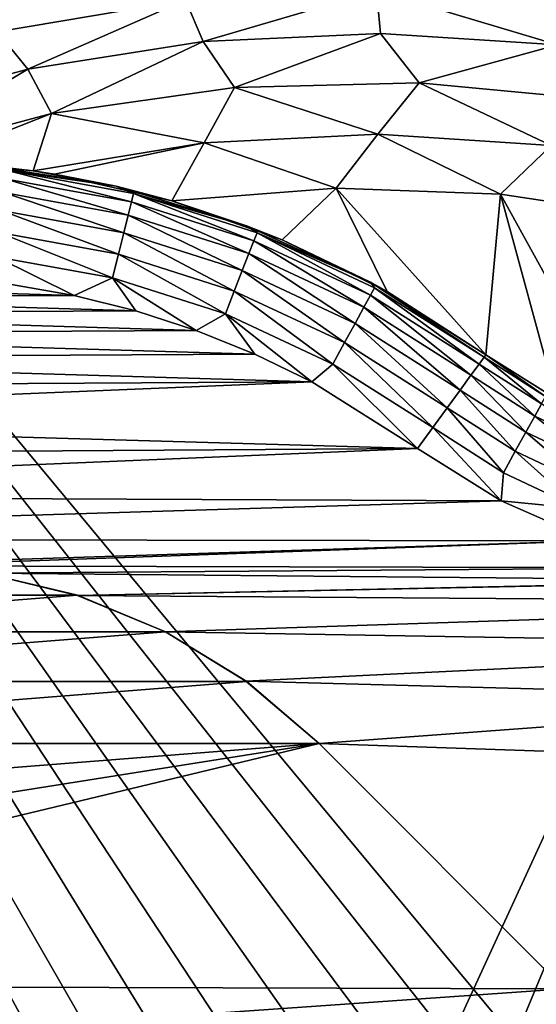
# Model space of a CAD drawing. Header units: metres. Extents: x -205 to 205, y -104 to 104.
# Tile 362 of 656: x -178 to -173.53, y 49.63 to 58.14. Entities that reach past the tile are written whole.
import ezdxf

# ---------------------------------------------------------------- set-up
doc = ezdxf.new("R2010")
doc.units = ezdxf.units.M
doc.layers.add('solid_01_2-CONSUMER_EHM_BOX_SW0001', color=7, linetype='CONTINUOUS')

msp = doc.modelspace()

# ---------------------------------------------------------------- linework, layer by layer
at = {"layer": 'solid_01_2-CONSUMER_EHM_BOX_SW0001'}
for points in [[(-200.010849, -74.958488), (-200.010773, 75.041512), (-0.010778, 75.04142)], [(-0.010849, -74.95858), (-200.010849, -74.958488), (-0.010778, 75.04142)], [(-174.012405, -37.447227, 75), (-185.602478, 63.645401, 75), (-185.61615, -63.545567, 75)], [(-91.959076, 42.820488, 75), (-76.402473, 63.637558, 75), (-185.602478, 63.645401, 75)], [(-174.001678, 37.552773, 75), (-185.602478, 63.645401, 75), (-174.012405, -37.447227, 75)], [(-92.726151, 42.986298, 75), (-91.959076, 42.820488, 75), (-185.602478, 63.645401, 75)], [(-93.500885, 43.041248, 75), (-92.726151, 42.986298, 75), (-185.602478, 63.645401, 75)], [(-168.500885, 43.051987, 75), (-93.500885, 43.041248, 75), (-185.602478, 63.645401, 75)], [(-169.275635, 42.997257, 75), (-168.500885, 43.051987, 75), (-185.602478, 63.645401, 75)], [(-170.042755, 42.831669, 75), (-169.275635, 42.997257, 75), (-185.602478, 63.645401, 75)], [(-170.781311, 42.557304, 75), (-170.042755, 42.831669, 75), (-185.602478, 63.645401, 75)], [(-171.472061, 42.180893, 75), (-170.781311, 42.557304, 75), (-185.602478, 63.645401, 75)], [(-172.101837, 41.709961, 75), (-171.472061, 42.180893, 75), (-185.602478, 63.645401, 75)], [(-172.658615, 41.153347, 75), (-172.101837, 41.709961, 75), (-185.602478, 63.645401, 75)], [(-173.12973, 40.523697, 75), (-172.658615, 41.153347, 75), (-185.602478, 63.645401, 75)], [(-173.506332, 39.833061, 75), (-173.12973, 40.523697, 75), (-185.602478, 63.645401, 75)], [(-173.780914, 39.094585, 75), (-173.506332, 39.833061, 75), (-185.602478, 63.645401, 75)], [(-173.946716, 38.327507, 75), (-173.780914, 39.094585, 75), (-185.602478, 63.645401, 75)], [(-174.001678, 37.552773, 75), (-173.946716, 38.327507, 75), (-185.602478, 63.645401, 75)], [(-185.602615, 61.645401, 72), (-175.833496, 45.935104, 72), (-189.993652, 60.097301, 72)], [(-185.602615, 61.645401, 72), (-168.602615, 61.64418, 72), (-175.833496, 45.935104, 72)], [(-168.602615, 61.64418, 72), (-174.793121, 46.738083, 72), (-175.833496, 45.935104, 72)], [(-168.602615, 61.64418, 72), (-173.664932, 47.410988, 72), (-174.793121, 46.738083, 72)], [(-168.602615, 61.64418, 72), (-172.46402, 47.944809, 72), (-173.664932, 47.410988, 72)], [(-189.993652, 60.097301, 69), (-189.993652, 60.097301, 72), (-175.833496, 45.935104, 72)], [(-189.993652, 60.097301, 69), (-175.833496, 45.935104, 72), (-189.774109, 59.877731, 69)], [(-175.356995, 44.397804, 63.120499), (-190.310959, 59.35392, 69), (-189.774109, 59.877731, 69)], [(-180.679245, 50.781559, 65.42598), (-189.774109, 59.877731, 69), (-175.833496, 45.935104, 72)], [(-175.356995, 44.397804, 63.120499), (-189.774109, 59.877731, 69), (-180.679245, 50.781559, 65.42598)], [(-175.356995, 44.397804, 63.120499), (-181.794159, 49.775162, 65.447258), (-190.310959, 59.35392, 69)], [(-191.598114, 58.259281, 72), (-191.054382, 59.03672, 72), (-176.894226, 44.874519, 72)], [(-176.894226, 44.874519, 69.5), (-176.894226, 44.874519, 72), (-191.054382, 59.03672, 72)], [(-181.794159, 49.775162, 65.447258), (-176.894226, 44.874519, 69.5), (-191.054382, 59.03672, 72)], [(-174.912979, 58.395943, 2.826262), (-176.563873, 58.312012, 2.826262), (-176.411575, 57.954178, 3.113388)], [(-174.912979, 58.395943, 2.826262), (-176.411575, 57.954178, 3.113388), (-174.878494, 58.023895, 3.113388)], [(-174.912979, 58.395943, 2.826262), (-174.878494, 58.023895, 3.113388), (-173.347015, 57.925186, 3.113388)], [(-173.263367, 58.28952, 2.826262), (-174.912979, 58.395943, 2.826262), (-173.347015, 57.925186, 3.113388)], [(-178.13707, 58.370689, 2.474663), (-178.194183, 58.038845, 2.826262), (-176.563873, 58.312012, 2.826262)], [(-176.563873, 58.312012, 2.826262), (-178.194183, 58.038845, 2.826262), (-177.92778, 57.716881, 3.113388)], [(-176.563873, 58.312012, 2.826262), (-177.92778, 57.716881, 3.113388), (-176.411575, 57.954178, 3.113388)], [(-192.031448, 57.416061, 72), (-191.598114, 58.259281, 72), (-176.894226, 44.874519, 72)], [(-178.194183, 58.038845, 2.826262), (-179.408844, 57.314854, 3.113388), (-177.92778, 57.716881, 3.113388)], [(-176.14183, 57.558376, 3.325905), (-174.878494, 58.023895, 3.113388), (-176.411575, 57.954178, 3.113388)], [(-176.14183, 57.558376, 3.325905), (-174.543884, 57.597576, 3.325905), (-174.878494, 58.023895, 3.113388)], [(-174.543884, 57.597576, 3.325905), (-173.347015, 57.925186, 3.113388), (-174.878494, 58.023895, 3.113388)], [(-177.724075, 57.33147, 3.325905), (-176.411575, 57.954178, 3.113388), (-177.92778, 57.716881, 3.113388)], [(-177.724075, 57.33147, 3.325905), (-176.14183, 57.558376, 3.325905), (-176.411575, 57.954178, 3.113388)], [(-174.543884, 57.597576, 3.325905), (-172.952423, 57.448524, 3.325905), (-173.347015, 57.925186, 3.113388)], [(-179.258438, 56.923756, 3.325736), (-177.92778, 57.716881, 3.113388), (-179.408844, 57.314854, 3.113388)], [(-179.258438, 56.923756, 3.325736), (-177.724075, 57.33147, 3.325905), (-177.92778, 57.716881, 3.113388)], [(-176.402969, 57.080238, 3.45631), (-176.14183, 57.558376, 3.325905), (-177.724075, 57.33147, 3.325905)], [(-176.402969, 57.080238, 3.45631), (-174.901077, 57.153893, 3.45631), (-176.14183, 57.558376, 3.325905)], [(-174.901077, 57.153893, 3.45631), (-174.543884, 57.597576, 3.325905), (-176.14183, 57.558376, 3.325905)], [(-174.901077, 57.153893, 3.45631), (-173.400635, 57.055119, 3.45631), (-174.543884, 57.597576, 3.325905)], [(-173.400635, 57.055119, 3.45631), (-172.952423, 57.448524, 3.325905), (-174.543884, 57.597576, 3.325905)], [(-192.347183, 56.52092, 72), (-192.031448, 57.416061, 72), (-176.894226, 44.874519, 72)], [(-178.775681, 56.917992, 3.379082), (-177.724075, 57.33147, 3.325905), (-179.258438, 56.923756, 3.325736)], [(-178.775681, 56.917992, 3.379082), (-177.882431, 56.836655, 3.456211), (-177.724075, 57.33147, 3.325905)], [(-177.882431, 56.836655, 3.456211), (-176.402969, 57.080238, 3.45631), (-177.724075, 57.33147, 3.325905)], [(-175.262299, 56.686508, 3.5), (-174.901077, 57.153893, 3.45631), (-176.402969, 57.080238, 3.45631)], [(-175.262299, 56.686508, 3.5), (-173.838699, 56.634579, 3.5), (-174.901077, 57.153893, 3.45631)], [(-173.838699, 56.634579, 3.5), (-173.400635, 57.055119, 3.45631), (-174.901077, 57.153893, 3.45631)], [(-177.698242, 56.808304, 3.46794), (-176.402969, 57.080238, 3.45631), (-177.882431, 56.836655, 3.456211)], [(-177.698242, 56.808304, 3.46794), (-176.68251, 56.578037, 3.5), (-176.402969, 57.080238, 3.45631)], [(-176.68251, 56.578037, 3.5), (-175.262299, 56.686508, 3.5), (-176.402969, 57.080238, 3.45631)], [(-173.838699, 56.634579, 3.5), (-172.430206, 56.422939, 3.5), (-173.400635, 57.055119, 3.45631)], [(-178.328094, 56.888783, 12.5), (-177.882431, 56.836655, 3.456211), (-178.775681, 56.917992, 3.379082)], [(-178.328094, 56.888783, 12.5), (-177.164398, 56.703152, 12.5), (-177.882431, 56.836655, 3.456211)], [(-178.117676, 56.842022, 12.721626), (-177.164398, 56.703152, 12.5), (-178.328094, 56.888783, 12.5)], [(-177.03183, 56.569958, 12.933213), (-178.117676, 56.842022, 12.721626), (-178.126175, 56.768654, 12.933259)], [(-178.117676, 56.842022, 12.721626), (-177.013992, 56.641624, 12.721576), (-177.164398, 56.703152, 12.5)], [(-177.03183, 56.569958, 12.933213), (-177.013992, 56.641624, 12.721576), (-178.117676, 56.842022, 12.721626)], [(-177.164398, 56.703152, 12.5), (-177.698242, 56.808304, 3.46794), (-177.882431, 56.836655, 3.456211)], [(-177.164398, 56.703152, 12.5), (-176.68251, 56.578037, 3.5), (-177.698242, 56.808304, 3.46794)], [(-178.126175, 56.768654, 12.933259), (-178.139877, 56.650299, 13.123123), (-177.060608, 56.45435, 13.123083)], [(-177.03183, 56.569958, 12.933213), (-178.126175, 56.768654, 12.933259), (-177.060608, 56.45435, 13.123083)], [(-177.164398, 56.703152, 12.5), (-176.036194, 56.362839, 12.5), (-176.68251, 56.578037, 3.5)], [(-177.013992, 56.641624, 12.721576), (-176.036194, 56.362839, 12.5), (-177.164398, 56.703152, 12.5)], [(-178.139877, 56.650299, 13.123123), (-178.158112, 56.492908, 13.281679), (-177.098877, 56.300606, 13.281647)], [(-177.060608, 56.45435, 13.123083), (-178.139877, 56.650299, 13.123123), (-177.098877, 56.300606, 13.281647)], [(-175.972031, 56.23251, 12.933167), (-177.013992, 56.641624, 12.721576), (-177.03183, 56.569958, 12.933213)], [(-177.013992, 56.641624, 12.721576), (-175.945145, 56.301281, 12.721526), (-176.036194, 56.362839, 12.5)], [(-175.972031, 56.23251, 12.933167), (-175.945145, 56.301281, 12.721526), (-177.013992, 56.641624, 12.721576)], [(-175.72789, 56.239941, 3.5), (-175.262299, 56.686508, 3.5), (-176.68251, 56.578037, 3.5)], [(-174.81871, 55.7938, 3.5), (-175.262299, 56.686508, 3.5), (-175.72789, 56.239941, 3.5)], [(-173.967117, 55.245552, 3.5), (-173.838699, 56.634579, 3.5), (-175.262299, 56.686508, 3.5)], [(-174.81871, 55.7938, 3.5), (-173.967117, 55.245552, 3.5), (-175.262299, 56.686508, 3.5)], [(-173.358566, 54.865623, 3.5), (-173.838699, 56.634579, 3.5), (-173.967117, 55.245552, 3.5)], [(-172.701889, 54.576698, 3.5), (-172.430206, 56.422939, 3.5), (-173.838699, 56.634579, 3.5)], [(-172.701889, 54.576698, 3.5), (-173.838699, 56.634579, 3.5), (-173.358566, 54.865623, 3.5)], [(-192.538757, 55.592422, 72), (-192.347183, 56.52092, 72), (-176.894226, 44.874519, 72)], [(-177.03183, 56.569958, 12.933213), (-177.060608, 56.45435, 13.123083), (-176.015396, 56.121555, 13.123043)], [(-175.972031, 56.23251, 12.933167), (-177.03183, 56.569958, 12.933213), (-176.015396, 56.121555, 13.123043)], [(-176.036194, 56.362839, 12.5), (-175.72789, 56.239941, 3.5), (-176.68251, 56.578037, 3.5)], [(-178.158112, 56.492908, 13.281679), (-178.179947, 56.304386, 13.40096), (-177.144714, 56.116455, 13.400938)], [(-177.098877, 56.300606, 13.281647), (-178.158112, 56.492908, 13.281679), (-177.144714, 56.116455, 13.400938)], [(-177.060608, 56.45435, 13.123083), (-177.098877, 56.300606, 13.281647), (-176.073074, 55.974003, 13.281615)], [(-176.015396, 56.121555, 13.123043), (-177.060608, 56.45435, 13.123083), (-176.073074, 55.974003, 13.281615)], [(-176.036194, 56.362839, 12.5), (-174.963959, 55.874016, 12.5), (-175.72789, 56.239941, 3.5)], [(-175.945145, 56.301281, 12.721526), (-174.963959, 55.874016, 12.5), (-176.036194, 56.362839, 12.5)], [(-178.179947, 56.304386, 13.40096), (-178.204285, 56.094212, 13.474974), (-177.195816, 55.91114, 13.474962)], [(-177.144714, 56.116455, 13.400938), (-178.179947, 56.304386, 13.40096), (-177.195816, 55.91114, 13.474962)], [(-177.098877, 56.300606, 13.281647), (-177.144714, 56.116455, 13.400938), (-176.142151, 55.797256, 13.400916)], [(-176.073074, 55.974003, 13.281615), (-177.098877, 56.300606, 13.281647), (-176.142151, 55.797256, 13.400916)], [(-174.964279, 55.761875, 12.933121), (-175.945145, 56.301281, 12.721526), (-175.972031, 56.23251, 12.933167)], [(-175.945145, 56.301281, 12.721526), (-174.928802, 55.826626, 12.721477), (-174.963959, 55.874016, 12.5)], [(-174.964279, 55.761875, 12.933121), (-174.928802, 55.826626, 12.721477), (-175.945145, 56.301281, 12.721526)], [(-175.972031, 56.23251, 12.933167), (-176.015396, 56.121555, 13.123043), (-175.021515, 55.657413, 13.123003)], [(-174.964279, 55.761875, 12.933121), (-175.972031, 56.23251, 12.933167), (-175.021515, 55.657413, 13.123003)], [(-174.963959, 55.874016, 12.5), (-174.81871, 55.7938, 3.5), (-175.72789, 56.239941, 3.5)], [(-178.204285, 56.094212, 13.474974), (-178.070129, 55.853184, 13.5), (-177.528442, 55.759327, 13.5)], [(-177.195816, 55.91114, 13.474962), (-178.204285, 56.094212, 13.474974), (-177.528442, 55.759327, 13.5)], [(-177.144714, 56.116455, 13.400938), (-177.195816, 55.91114, 13.474962), (-176.219177, 55.600201, 13.474951)], [(-176.142151, 55.797256, 13.400916), (-177.144714, 56.116455, 13.400938), (-176.219177, 55.600201, 13.474951)], [(-176.015396, 56.121555, 13.123043), (-176.073074, 55.974003, 13.281615), (-175.097641, 55.518482, 13.281584)], [(-175.021515, 55.657413, 13.123003), (-176.015396, 56.121555, 13.123043), (-175.097641, 55.518482, 13.281584)], [(-176.073074, 55.974003, 13.281615), (-176.142151, 55.797256, 13.400916), (-175.188828, 55.352066, 13.400893)], [(-175.097641, 55.518482, 13.281584), (-176.073074, 55.974003, 13.281615), (-175.188828, 55.352066, 13.400893)], [(-177.528442, 55.759327, 13.5), (-180.258636, 55.840939, 13.5), (-180.798859, 55.741119, 13.5)], [(-177.528442, 55.759327, 13.5), (-178.070129, 55.853184, 13.5), (-180.258636, 55.840939, 13.5)], [(-177.195816, 55.91114, 13.474962), (-177.528442, 55.759327, 13.5), (-176.994415, 55.627209, 13.5)], [(-177.195816, 55.91114, 13.474962), (-176.994415, 55.627209, 13.5), (-176.471542, 55.457703, 13.5)], [(-176.219177, 55.600201, 13.474951), (-177.195816, 55.91114, 13.474962), (-176.471542, 55.457703, 13.5)], [(-174.963959, 55.874016, 12.5), (-173.981735, 55.225494, 12.721427), (-173.967117, 55.245552, 12.5)], [(-174.963959, 55.874016, 12.5), (-173.967117, 55.245552, 12.5), (-174.81871, 55.7938, 3.5)], [(-174.928802, 55.826626, 12.721477), (-173.981735, 55.225494, 12.721427), (-174.963959, 55.874016, 12.5)], [(-176.994415, 55.627209, 13.5), (-177.528442, 55.759327, 13.5), (-180.798859, 55.741119, 13.5)], [(-176.142151, 55.797256, 13.400916), (-176.219177, 55.600201, 13.474951), (-175.290482, 55.166527, 13.474939)], [(-175.188828, 55.352066, 13.400893), (-176.142151, 55.797256, 13.400916), (-175.290482, 55.166527, 13.474939)], [(-174.964279, 55.761875, 12.933121), (-175.021515, 55.657413, 13.123003), (-174.095383, 55.069592, 13.122963)], [(-174.964279, 55.761875, 12.933121), (-174.025223, 55.16584, 12.933075), (-174.928802, 55.826626, 12.721477)], [(-174.964279, 55.761875, 12.933121), (-174.095383, 55.069592, 13.122963), (-174.025223, 55.16584, 12.933075)], [(-174.928802, 55.826626, 12.721477), (-174.025223, 55.16584, 12.933075), (-173.981735, 55.225494, 12.721427)], [(-174.81871, 55.7938, 3.5), (-173.967117, 55.245552, 12.5), (-173.967117, 55.245552, 3.5)], [(-176.994415, 55.627209, 13.5), (-180.798859, 55.741119, 13.5), (-181.33075, 55.603256, 13.5)], [(-192.538757, 55.592422, 72), (-176.894226, 44.874519, 72), (-192.603119, 54.645905, 72)], [(-176.471542, 55.457703, 13.5), (-181.33075, 55.603256, 13.5), (-181.851425, 55.428089, 13.5)], [(-176.471542, 55.457703, 13.5), (-176.994415, 55.627209, 13.5), (-181.33075, 55.603256, 13.5)], [(-176.219177, 55.600201, 13.474951), (-176.471542, 55.457703, 13.5), (-175.963226, 55.252106, 13.5)], [(-176.219177, 55.600201, 13.474951), (-175.963226, 55.252106, 13.5), (-175.472672, 55.012123, 13.5)], [(-175.290482, 55.166527, 13.474939), (-176.219177, 55.600201, 13.474951), (-175.472672, 55.012123, 13.5)], [(-175.021515, 55.657413, 13.123003), (-175.097641, 55.518482, 13.281584), (-174.188705, 54.941586, 13.281551)], [(-175.021515, 55.657413, 13.123003), (-174.188705, 54.941586, 13.281551), (-174.095383, 55.069592, 13.122963)], [(-175.097641, 55.518482, 13.281584), (-175.188828, 55.352066, 13.400893), (-174.300476, 54.788246, 13.400871)], [(-175.097641, 55.518482, 13.281584), (-174.300476, 54.788246, 13.400871), (-174.188705, 54.941586, 13.281551)], [(-175.963226, 55.252106, 13.5), (-181.851425, 55.428089, 13.5), (-182.358261, 55.216537, 13.5)], [(-175.963226, 55.252106, 13.5), (-176.471542, 55.457703, 13.5), (-181.851425, 55.428089, 13.5)], [(-175.188828, 55.352066, 13.400893), (-175.290482, 55.166527, 13.474939), (-174.42511, 54.617283, 13.474928)], [(-175.188828, 55.352066, 13.400893), (-174.42511, 54.617283, 13.474928), (-174.300476, 54.788246, 13.400871)], [(-175.472672, 55.012123, 13.5), (-175.963226, 55.252106, 13.5), (-182.358261, 55.216537, 13.5)], [(-173.981735, 55.225494, 12.721427), (-173.449539, 54.88652, 12.721563), (-173.967117, 55.245552, 12.5)], [(-173.449539, 54.88652, 12.721563), (-173.358566, 54.865623, 12.5), (-173.967117, 55.245552, 12.5)], [(-173.967117, 55.245552, 3.5), (-173.967117, 55.245552, 12.5), (-173.358566, 54.865623, 12.5)], [(-173.358566, 54.865623, 3.5), (-173.967117, 55.245552, 3.5), (-173.358566, 54.865623, 12.5)], [(-175.472672, 55.012123, 13.5), (-182.358261, 55.216537, 13.5), (-182.84877, 54.969654, 13.5)], [(-175.290482, 55.166527, 13.474939), (-175.472672, 55.012123, 13.5), (-174.556183, 54.437469, 13.5)], [(-175.290482, 55.166527, 13.474939), (-174.556183, 54.437469, 13.5), (-174.42511, 54.617283, 13.474928)], [(-174.025223, 55.16584, 12.933075), (-174.095383, 55.069592, 13.122963), (-173.54277, 54.717556, 13.123073)], [(-173.485214, 54.821861, 12.933201), (-173.981735, 55.225494, 12.721427), (-174.025223, 55.16584, 12.933075)], [(-173.485214, 54.821861, 12.933201), (-174.025223, 55.16584, 12.933075), (-173.54277, 54.717556, 13.123073)], [(-173.485214, 54.821861, 12.933201), (-173.449539, 54.88652, 12.721563), (-173.981735, 55.225494, 12.721427)], [(-174.095383, 55.069592, 13.122963), (-174.188705, 54.941586, 13.281551), (-173.619324, 54.578842, 13.281639)], [(-173.54277, 54.717556, 13.123073), (-174.095383, 55.069592, 13.122963), (-173.619324, 54.578842, 13.281639)], [(-175.472672, 55.012123, 13.5), (-182.84877, 54.969654, 13.5), (-183.320572, 54.688656, 13.5)], [(-174.556183, 54.437469, 13.5), (-175.472672, 55.012123, 13.5), (-183.320572, 54.688656, 13.5)], [(-174.188705, 54.941586, 13.281551), (-174.300476, 54.788246, 13.400871), (-173.711014, 54.412689, 13.400932)], [(-173.619324, 54.578842, 13.281639), (-174.188705, 54.941586, 13.281551), (-173.711014, 54.412689, 13.400932)], [(-173.485214, 54.821861, 12.933201), (-173.54277, 54.717556, 13.123073), (-172.950394, 54.43755, 13.123182)], [(-174.300476, 54.788246, 13.400871), (-174.42511, 54.617283, 13.474928), (-173.813232, 54.227448, 13.474959)], [(-173.711014, 54.412689, 13.400932), (-174.300476, 54.788246, 13.400871), (-173.813232, 54.227448, 13.474959)], [(-177.697357, 43.834263, 72), (-192.603119, 54.645905, 72), (-176.894226, 44.874519, 72)], [(-177.697357, 43.834263, 72), (-178.370422, 42.706169, 72), (-192.603119, 54.645905, 72)], [(-174.556183, 54.437469, 13.5), (-183.320572, 54.688656, 13.5), (-183.771332, 54.374928, 13.5)], [(-173.54277, 54.717556, 13.123073), (-173.619324, 54.578842, 13.281639), (-173.008957, 54.290314, 13.281727)], [(-172.950394, 54.43755, 13.123182), (-173.54277, 54.717556, 13.123073), (-173.008957, 54.290314, 13.281727)], [(-174.42511, 54.617283, 13.474928), (-174.556183, 54.437469, 13.5), (-173.832977, 53.985291, 13.5)], [(-173.813232, 54.227448, 13.474959), (-174.42511, 54.617283, 13.474928), (-173.832977, 53.985291, 13.5)], [(-173.619324, 54.578842, 13.281639), (-173.711014, 54.412689, 13.400932), (-173.079117, 54.113964, 13.400993)], [(-173.008957, 54.290314, 13.281727), (-173.619324, 54.578842, 13.281639), (-173.079117, 54.113964, 13.400993)], [(-174.556183, 54.437469, 13.5), (-183.771332, 54.374928, 13.5), (-184.198776, 54.030037, 13.5)], [(-173.832977, 53.985291, 13.5), (-174.556183, 54.437469, 13.5), (-184.198776, 54.030037, 13.5)], [(-173.711014, 54.412689, 13.400932), (-173.813232, 54.227448, 13.474959), (-173.157318, 53.917362, 13.47499)], [(-173.079117, 54.113964, 13.400993), (-173.711014, 54.412689, 13.400932), (-173.157318, 53.917362, 13.47499)], [(-173.157318, 53.917362, 13.47499), (-173.813232, 54.227448, 13.474959), (-173.832977, 53.985291, 13.5)], [(-173.832977, 53.985291, 13.5), (-184.198776, 54.030037, 13.5), (-184.600723, 53.655735, 13.5)], [(-173.045441, 53.637531, 13.5), (-173.832977, 53.985291, 13.5), (-184.600723, 53.655735, 13.5)], [(-173.157318, 53.917362, 13.47499), (-173.832977, 53.985291, 13.5), (-173.045441, 53.637531, 13.5)], [(-173.045441, 53.637531, 13.5), (-184.600723, 53.655735, 13.5), (-184.975143, 53.253906, 13.5)], [(-179.120636, 53.423637, 13.5), (-173.045441, 53.637531, 13.5), (-184.975143, 53.253906, 13.5)], [(-179.120636, 53.423637, 13.5), (-172.211487, 53.405098, 13.5), (-173.045441, 53.637531, 13.5)], [(-179.120636, 53.423637, 13.5), (-178.299393, 53.360062, 13.5), (-172.211487, 53.405098, 13.5)], [(-178.299393, 53.360062, 13.5), (-171.351212, 53.295017, 13.5), (-172.211487, 53.405098, 13.5)], [(-180.743088, 53.168102, 3.5), (-177.498352, 53.167618, 3.5), (-178.299393, 53.360062, 3.5)], [(-178.299393, 53.360062, 13.5), (-177.498734, 53.166492, 13.5), (-171.351212, 53.295017, 13.5)], [(-177.498352, 53.167618, 3.5), (-177.498734, 53.166492, 13.5), (-178.299393, 53.360062, 13.5)], [(-178.299393, 53.360062, 3.5), (-177.498352, 53.167618, 3.5), (-178.299393, 53.360062, 13.5)], [(-177.498734, 53.166492, 13.5), (-170.48558, 53.309975, 13.5), (-171.351212, 53.295017, 13.5)], [(-169.055145, 53.105728, 13.5), (-170.48558, 53.309975, 13.5), (-177.498734, 53.166492, 13.5)], [(-181.504257, 52.852947, 3.5), (-177.498352, 53.167618, 3.5), (-180.743088, 53.168102, 3.5)], [(-181.504257, 52.852947, 3.5), (-176.737305, 52.852242, 3.5), (-177.498352, 53.167618, 3.5)], [(-177.498352, 53.167618, 3.5), (-176.737305, 52.852242, 3.5), (-177.498734, 53.166492, 13.5)], [(-169.055145, 53.105728, 13.5), (-177.498734, 53.166492, 13.5), (-176.73732, 52.852253, 13.5)], [(-176.737305, 52.852242, 3.5), (-176.73732, 52.852253, 13.5), (-177.498734, 53.166492, 13.5)], [(-169.66391, 52.732628, 13.5), (-169.055145, 53.105728, 13.5), (-176.73732, 52.852253, 13.5)], [(-182.206741, 52.422607, 3.5), (-176.737305, 52.852242, 3.5), (-181.504257, 52.852947, 3.5)], [(-182.206741, 52.422607, 3.5), (-176.034958, 52.4217, 3.5), (-176.737305, 52.852242, 3.5)], [(-169.66391, 52.732628, 13.5), (-176.73732, 52.852253, 13.5), (-176.043793, 52.426659, 13.5)], [(-176.034958, 52.4217, 3.5), (-176.043793, 52.426659, 13.5), (-176.73732, 52.852253, 13.5)], [(-176.737305, 52.852242, 3.5), (-176.034958, 52.4217, 3.5), (-176.73732, 52.852253, 13.5)], [(-170.206818, 52.268887, 13.5), (-169.66391, 52.732628, 13.5), (-176.043793, 52.426659, 13.5)], [(-182.833237, 51.887684, 3.5), (-176.034958, 52.4217, 3.5), (-182.206741, 52.422607, 3.5)], [(-182.833237, 51.887684, 3.5), (-175.40863, 51.886604, 3.5), (-176.034958, 52.4217, 3.5)], [(-170.206818, 52.268887, 13.5), (-176.043793, 52.426659, 13.5), (-175.40863, 51.886604, 13.5)], [(-175.40863, 51.886604, 3.5), (-175.40863, 51.886604, 13.5), (-176.043793, 52.426659, 13.5)], [(-176.034958, 52.4217, 3.5), (-175.40863, 51.886604, 3.5), (-176.043793, 52.426659, 13.5)], [(-170.670486, 51.725922, 13.5), (-170.206818, 52.268887, 13.5), (-175.40863, 51.886604, 13.5)], [(-184.114273, 49.79792, 3.5), (-173.287613, 49.76498, 3.5), (-175.40863, 51.886604, 3.5)], [(-184.114273, 49.79792, 3.5), (-175.40863, 51.886604, 3.5), (-183.798889, 50.55899, 3.5)], [(-183.798889, 50.55899, 3.5), (-175.40863, 51.886604, 3.5), (-183.368347, 51.261341, 3.5)], [(-183.368347, 51.261341, 3.5), (-175.40863, 51.886604, 3.5), (-182.833237, 51.887684, 3.5)], [(-170.670486, 51.725922, 13.5), (-175.40863, 51.886604, 13.5), (-173.287613, 49.76498, 13.5)], [(-175.40863, 51.886604, 3.5), (-173.287613, 49.76498, 13.5), (-175.40863, 51.886604, 13.5)], [(-175.40863, 51.886604, 3.5), (-173.287613, 49.76498, 3.5), (-173.287613, 49.76498, 13.5)], [(-175.833496, 45.935104, 69.5), (-180.679245, 50.781559, 65.42598), (-175.833496, 45.935104, 72)], [(-175.833496, 45.935104, 69.5), (-174.805771, 44.907242, 63.120499), (-180.679245, 50.781559, 65.42598)], [(-175.356995, 44.397804, 63.120499), (-180.679245, 50.781559, 65.42598), (-174.805771, 44.907242, 63.120499)], [(-184.306717, 48.996876, 3.5), (-173.287613, 49.76498, 3.5), (-184.114273, 49.79792, 3.5)], [(-184.306717, 48.996876, 3.5), (-172.752686, 49.138489, 3.5), (-173.287613, 49.76498, 3.5)], [(-181.794159, 49.775162, 65.447258), (-175.866516, 43.846657, 63.120499), (-176.894226, 44.874519, 69.5)], [(-175.356995, 44.397804, 63.120499), (-175.866516, 43.846657, 63.120499), (-181.794159, 49.775162, 65.447258)]]:
    msp.add_3dface(points, dxfattribs=at)

doc.saveas('drawing.dxf')
